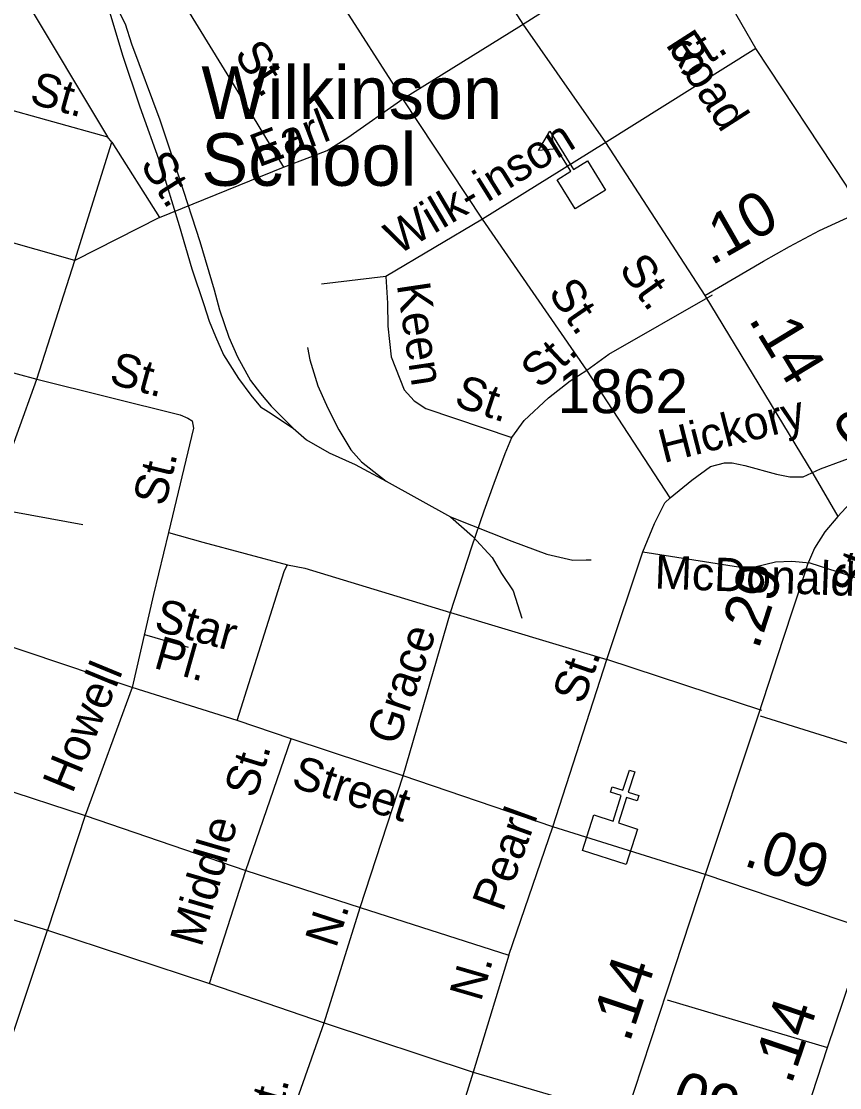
# Model space of a CAD drawing. Extents: x 2220236 to 2384410, y 720751 to 894131.
# Drawn here: x 2353916 to 2356251, y 800450 to 803492 of the extents above; entities that cross this region are included whole.
import ezdxf

# ---------------------------------------------------------------- set-up
doc = ezdxf.new("R2010")
doc.units = 0
for name, color, linetype in [('Exist Cultural Church CELL', 7, 'Continuous'), ('Exist Cultural Educational Facility Elementary CELL', 7, 'Continuous'), ('Exist Cultural Educational Facility Elementary Label', 7, 'Continuous'), ('Exist Railroad Siding', 7, 'Continuous'), ('Exist Road Non-System Type 51', 7, 'Continuous'), ('Exist Road Non-System Type 51 Label', 7, 'Continuous'), ('Exist Road Primary NC Label', 7, 'Continuous'), ('Exist Road Primary NC Service Mileage Hundredths English Label', 7, 'Continuous'), ('Exist Road Primary NC UnDivided 4 Lane Attributed', 7, 'Continuous'), ('Exist Road Primary US Attributed', 7, 'Continuous'), ('Exist Road Primary US Label', 7, 'Continuous'), ('Exist Road Primary US Mileage Hundredths English Label', 7, 'Continuous'), ('Exist Road Secondary Mileage Hundredths English Label', 7, 'Continuous'), ('Exist Road Secondary Type 51 Attributed', 7, 'Continuous'), ('Exist Road Secondary Type 51 Number Label', 7, 'Continuous')]:
    doc.layers.add(name, color=color, linetype=linetype)

msp = doc.modelspace()

# ---------------------------------------------------------------- linework, layer by layer
at = {"layer": 'Exist Cultural Church CELL'}
msp.add_lwpolyline([(2355550.5, 801227.7), (2355604.8, 801210.3), (2355628.1, 801282.8), (2355597.7, 801292.6), (2355602.6, 801307.8), (2355633.1, 801298), (2355651.5, 801355.2), (2355666.8, 801350.3), (2355648.3, 801293.1), (2355678.8, 801283.2), (2355673.8, 801268), (2355643.4, 801277.9), (2355620, 801205.4), (2355674.8, 801187.6), (2355642.1, 801086.3), (2355517.8, 801126.4)], close=True, dxfattribs=at)
at = {"layer": 'Exist Cultural Educational Facility Elementary CELL'}
msp.add_lwpolyline([(2355496.9, 802956.4), (2355445.2, 803039.5), (2355484.3, 803063.9), (2355444.6, 803127.6), (2355391.8, 803123.3), (2355424.5, 803178), (2355492.4, 803068.9), (2355531.5, 803093.3), (2355583.3, 803010.1)], close=True, dxfattribs=at)
at = {"layer": 'Exist Railroad Siding'}
msp.add_line((2354957.7, 802180.2), (2355140.9, 802078.4), dxfattribs=at)
for points in [[(2354147.2, 803581.9), (2354185.6, 803538.5), (2354212.4, 803484.7), (2354230.9, 803427.1), (2354311.6, 803210.1), (2354367.5, 803042.7), (2354425.6, 802863.6), (2354467.2, 802726), (2354482, 802668.2), (2354509, 802590.7), (2354533.7, 802534.8), (2354570.4, 802467.3), (2354598.8, 802429.7), (2354629.2, 802394.1), (2354692.1, 802330.8)], [(2354147.2, 803581.9), (2354172.1, 803506.3), (2354205.4, 803394.6), (2354255.1, 803247.4), (2354313.1, 803086.1), (2354367.1, 802908.8), (2354402.6, 802785.2), (2354437.7, 802683.8), (2354452.5, 802636), (2354470.9, 802592.1), (2354493.6, 802540.4), (2354536.4, 802472.9), (2354570.9, 802425.3), (2354599.3, 802391.7), (2354621.5, 802378), (2354692.1, 802330.8)], [(2354733.3, 802561.4), (2354739.7, 802525.5), (2354762.5, 802451.8), (2354791.4, 802388.1), (2354822.1, 802326.5), (2354856.6, 802268.9), (2354887, 802235.3), (2354957.7, 802180.2)], [(2354692.1, 802330.8), (2354730.4, 802297.4), (2354794.8, 802260.2), (2354869.2, 802227), (2354957.7, 802180.2)], [(2355140.9, 802078.4), (2355315.7, 802008.5), (2355416, 801971.6), (2355490.3, 801954.6), (2355528.1, 801955), (2355542.1, 801955.2)], [(2355140.9, 802078.4), (2355203.6, 802023.2), (2355260.1, 801961.9), (2355286.8, 801916.1), (2355319.5, 801866.6), (2355344.2, 801789)]]:
    msp.add_lwpolyline(points, dxfattribs=at)
at = {"layer": 'Exist Road Non-System Type 51'}
for p, q in [((2353788.8, 803787.6), (2354162.1, 803162.1)), ((2355344, 803480.3), (2355790.4, 803765.6)), ((2355004.7, 803270.4), (2354715.3, 803722.8)), ((2355004.7, 803270.4), (2355344, 803480.3)), ((2356012.6, 803414.4), (2355579.9, 803143.2)), ((2353630.7, 803309.7), (2354162.1, 803162.1)), ((2355232.8, 802927.1), (2355004.7, 803270.4)), ((2354069, 802809.5), (2354174.4, 803146.4)), ((2354174.4, 803146.4), (2354162.1, 803162.1)), ((2354174.4, 803146.4), (2354311, 802932.1)), ((2355579.9, 803143.2), (2355232.8, 802927.1)), ((2354311, 802932.1), (2354664.4, 803075.4)), ((2354069, 802809.5), (2353524.9, 802964.1)), ((2354311, 802932.1), (2354069, 802809.5)), ((2355232.8, 802927.1), (2354956.7, 802764)), ((2355529.6, 802496.9), (2355232.8, 802927.1)), ((2353961, 802470.9), (2354069, 802809.5)), ((2354956.7, 802764), (2354773.1, 802741.7)), ((2353415.3, 802619.3), (2353961, 802470.9)), ((2355768, 802131.9), (2355529.6, 802496.9)), ((2353828.5, 802104.8), (2353961, 802470.9)), ((2356196.8, 802215), (2356461.6, 802312.2)), ((2353828.5, 802104.8), (2354091.9, 802055.9)), ((2355587.1, 801670.8), (2355689.6, 801978.5)), ((2356166.1, 801946.8), (2356617.8, 801801)), ((2355005.8, 801339), (2355140.7, 801804.9)), ((2355140.7, 801804.9), (2355587.1, 801670.8)), ((2355433.3, 801194.2), (2355587.1, 801670.8)), ((2356029.3, 801525.3), (2355587.1, 801670.8)), ((2354233, 801591.6), (2354098.2, 801225.8)), ((2356478.2, 801367.8), (2356025.3, 801509.3)), ((2354557.2, 801069.5), (2354686.5, 801445.1)), ((2353613.2, 801384.4), (2354098.2, 801225.8)), ((2354883.7, 800963.8), (2355005.8, 801339)), ((2354098.2, 801225.8), (2353991.4, 800899)), ((2354098.2, 801225.8), (2354557.2, 801069.5)), ((2355307.9, 800828), (2355433.3, 801194.2)), ((2354453.2, 800746.6), (2354557.2, 801069.5)), ((2354557.2, 801069.5), (2354883.7, 800963.8)), ((2354780.3, 800634.5), (2354883.7, 800963.8)), ((2354883.7, 800963.8), (2355307.9, 800828)), ((2353827.7, 800410.6), (2353991.4, 800899)), ((2355307.9, 800828), (2355205.4, 800493.5)), ((2355759.2, 800700.3), (2356216.4, 800564.5)), ((2354618.7, 800174.7), (2354780.3, 800634.5)), ((2355205.4, 800493.5), (2355060.3, 800032.6))]:
    msp.add_line(p, q, dxfattribs=at)
for points in [[(2354387.6, 803529.1), (2354520.9, 803312.1), (2354664.4, 803075.4)], [(2354664.4, 803075.4), (2354740.1, 803103.8), (2354789, 803122.7), (2354848.1, 803160.5), (2355004.7, 803270.4)], [(2354956.7, 802764), (2354961.6, 802688), (2354962.5, 802622), (2354971.5, 802534.1), (2355008.5, 802440.6), (2355037, 802408.9), (2355071.1, 802387.5), (2355316.2, 802304.5)], [(2355529.6, 802496.9), (2355593.2, 802541.7), (2355889, 802711.2)], [(2355316.2, 802304.5), (2355351.4, 802352.7), (2355420.6, 802417.6), (2355482.1, 802466.3), (2355529.6, 802496.9)], [(2353961, 802470.9), (2354369.6, 802369.1), (2354391.8, 802359.2), (2354403.9, 802351.5), (2354408.1, 802331.4), (2354336.4, 802033.3)], [(2355140.7, 801804.9), (2355202.3, 801992.7), (2355237, 802095.3), (2355265.7, 802173.8), (2355296.7, 802258.3), (2355316.2, 802304.5)], [(2355768, 802131.9), (2355829.4, 802182.6), (2355882.8, 802221.2), (2355922.8, 802231.8), (2355944.8, 802231.9), (2355980.9, 802224.4), (2356071.2, 802199.5), (2356109.1, 802192), (2356147.1, 802192.4), (2356196.8, 802215)], [(2355689.6, 801978.5), (2355723, 802059.4), (2355752.2, 802117.8), (2355768, 802131.9)], [(2354336.4, 802033.3), (2354293.8, 801856.2), (2354233, 801591.6)], [(2354336.4, 802033.3), (2354434.2, 802005.4), (2354675.5, 801940.7)], [(2355689.6, 801978.5), (2355962.5, 801935.9), (2356009.8, 801935.9), (2356068.1, 801950.1), (2356115.4, 801951.7), (2356166.1, 801946.8)], [(2354532, 801497.3), (2354666.9, 801922.6), (2354672.7, 801936.6), (2354675.5, 801940.7)], [(2354675.5, 801940.7), (2354725.9, 801931.2), (2355140.7, 801804.9)], [(2354267.7, 801742.6), (2354392.4, 801706.3)]]:
    msp.add_lwpolyline(points, dxfattribs=at)
at = {"layer": 'Exist Road Primary NC UnDivided 4 Lane Attributed'}
for points in [[(2356308, 802947.4), (2356270.2, 803024), (2356012.6, 803414.4), (2355887.9, 803630.8), (2355790.4, 803765.6), (2355507.3, 804202.1), (2355362.5, 804434.3), (2355160.9, 804731.8), (2354963.2, 805055.2), (2354676.1, 805485.7), (2354434, 805830.5), (2354250.4, 806100), (2353919.2, 806542.8)], [(2353682, 806503.7), (2353791.9, 806122.5), (2353838.8, 805926), (2353869.9, 805835.6), (2353914.4, 805743.6), (2353994.4, 805616.1), (2354148, 805366.9), (2354259.2, 805203.8), (2354519.5, 804790.9), (2354727.5, 804455.6), (2355061.7, 803929.9), (2355347, 803483.3), (2355582.9, 803146.2), (2355866.4, 802709.3)], [(2355866.4, 802709.3), (2356034.3, 802807), (2356108.5, 802849.6), (2356193.8, 802895.2), (2356308, 802947.4)]]:
    msp.add_lwpolyline(points, dxfattribs=at)
at = {"layer": 'Exist Road Primary US Attributed'}
msp.add_line((2356330.7, 800901.4), (2355867.9, 801058.1), dxfattribs=at)
for points in [[(2355867.9, 801058.1), (2355433.3, 801194.2), (2355005.8, 801339), (2354686.5, 801445.1), (2354532, 801497.3), (2354233, 801591.6), (2353731.1, 801759.6), (2353201.2, 801935), (2352868, 802047.1), (2352538.9, 802151.1), (2351878.4, 802371), (2351433, 802506.8), (2350991.9, 802650.3), (2350559.5, 802789.4), (2349666.5, 803100.7), (2349612.9, 803132.7), (2349568.5, 803170.3), (2349530.8, 803209.1), (2349493.2, 803261.6), (2349427.1, 803382.5), (2349307.3, 803662.3)], [(2356536.6, 802401.1), (2356520.7, 802388.9), (2356461.6, 802312.2), (2356245.9, 802079.2)], [(2356245.9, 802079.2), (2356208.8, 802035), (2356179.7, 801988.9), (2356159.2, 801942.3), (2356149.6, 801910.2), (2356089, 801728.3), (2356018.8, 801512.2), (2355867.9, 801058.1)], [(2351644.3, 801655.7), (2352307.5, 801440.5), (2352636.6, 801334.5), (2352967.8, 801226.6), (2353509.8, 801045), (2353991.4, 800899), (2354453.2, 800746.6), (2354780.3, 800634.5), (2355205.4, 800493.5), (2355640.4, 800366.3)], [(2355867.9, 801058.1), (2355759.7, 800727.7), (2355640.4, 800366.3)], [(2356100.5, 800208.6), (2356216.4, 800564.5), (2356330.7, 800901.4)]]:
    msp.add_lwpolyline(points, dxfattribs=at)
at = {"layer": 'Exist Road Secondary Type 51 Attributed'}
msp.add_lwpolyline([(2355866.4, 802709.3), (2356175, 802201.5), (2356245.9, 802079.2)], dxfattribs=at)

# ---------------------------------------------------------------- texts
at = {"layer": 'Exist Cultural Educational Facility Elementary Label'}
for s, p in [('Wilkinson', (2354430, 803213.4)), ('School', (2354430, 803022.4))]:
    msp.add_text(s, height=150, dxfattribs=at).set_placement(p)
at = {"layer": 'Exist Road Non-System Type 51 Label'}
for s, rotation, p in [('St.', 32.078, (2355805.8, 803323.5)), ('St.', 303.6014, (2354521.8, 803397.5)), ('St.', 344.4772, (2353936.4, 803258.8)), ('Earl', 20.8009, (2354593.2, 803074.4)), ('inson', 31.9058, (2355246.1, 802974)), ('St.', 302.5143, (2354253.4, 803083.4)), ('Wilk-', 30.5717, (2354990.4, 802823.5)), ('Keen', 278.4963, (2354987.5, 802740.5)), ('St.', 304.6023, (2355417.3, 802717.5)), ('St.', 43.1629, (2355396.6, 802440.1)), ('St.', 344.6938, (2354163.8, 802459.4)), ('St.', 341.2915, (2355147.5, 802396.2)), ('Hickory', 14.24, (2355748.8, 802231.1)), ('St.', 76.4758, (2354326.4, 802105.4)), ('McDonald', 357.8429, (2355722.6, 801873.8)), ('Star', 344.873, (2354291.6, 801755.4)), ('Grace', 71.1155, (2354989.5, 801422.6)), ('Pl.', 344.2739, (2354290.6, 801647.9)), ('St.', 70.7344, (2355519.5, 801540.2)), ('Howell', 67.5878, (2354062.1, 801286.1)), ('St.', 73.0573, (2354584.5, 801272.4)), ('Pearl', 70.0685, (2355290, 800948)), ('Middle', 73.7102, (2354430.2, 800847.6)), ('N. ', 71.948, (2354814.4, 800845.2)), ('N.', 73.8102, (2355227.7, 800692.6)), ('St.', 73.9511, (2354639.6, 800321))]:
    msp.add_text(s, height=95, rotation=rotation, dxfattribs=at).set_placement(p)
at = {"layer": 'Exist Road Primary NC Label'}
for s, rotation, p in [('Road', 302.6741, (2355752.8, 803426)), ('St.', 305.5841, (2355619.1, 802785.7))]:
    msp.add_text(s, height=95, rotation=rotation, dxfattribs=at).set_placement(p)
at = {"layer": 'Exist Road Primary NC Service Mileage Hundredths English Label'}
msp.add_text('.10', height=125, rotation=29.8698, dxfattribs=at).set_placement((2355884.6, 802793))
at = {"layer": 'Exist Road Primary US Label'}
for s, rotation, p in [('St.', 71.8095, (2356315.5, 801846.3)), ('Street', 342.4959, (2354683.3, 801309.1))]:
    msp.add_text(s, height=95, rotation=rotation, dxfattribs=at).set_placement(p)
at = {"layer": 'Exist Road Primary US Mileage Hundredths English Label'}
for s, rotation, p in [('.08', 47.2124, (2356282.4, 802210.6)), ('.29', 72.0187, (2356019.1, 801696.5)), ('.09', 341.7673, (2355973.4, 801084.9)), ('.14', 71.4751, (2355651.4, 800575.2)), ('.14', 71.2549, (2356113.4, 800455.5)), ('.09', 342.2372, (2355720.4, 800396))]:
    msp.add_text(s, height=125, rotation=rotation, dxfattribs=at).set_placement(p)
at = {"layer": 'Exist Road Secondary Mileage Hundredths English Label'}
msp.add_text('.14', height=125, rotation=301.2829, dxfattribs=at).set_placement((2355989.4, 802641.5))
at = {"layer": 'Exist Road Secondary Type 51 Number Label'}
msp.add_text('1862', height=125, dxfattribs=at).set_placement((2355446.8, 802373.9))

doc.saveas('drawing.dxf')
